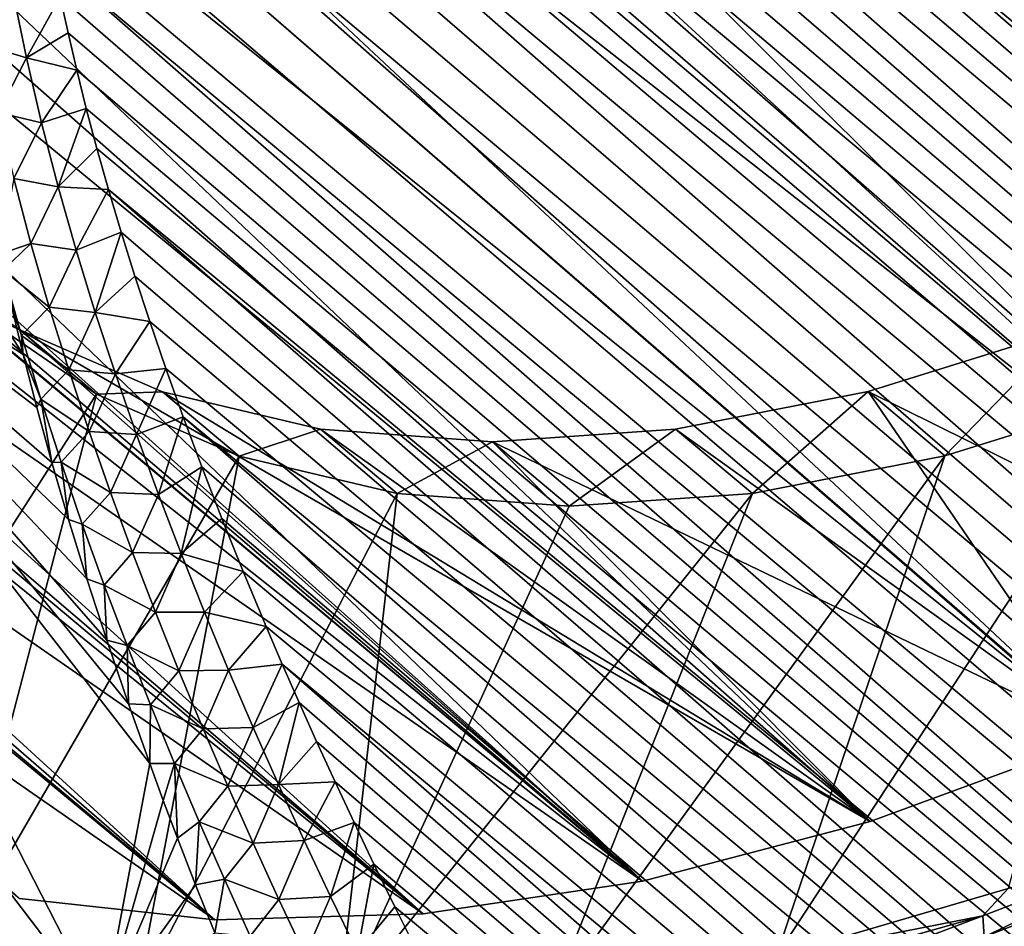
# Model space of a CAD drawing. Header units: metres. Extents: x -82 to 82, y -464 to 32.
# Tile 293 of 409: x 28.4 to 33.63, y -31.14 to -26.32. Entities that reach past the tile are written whole.
import ezdxf

# ---------------------------------------------------------------- set-up
doc = ezdxf.new("R2010")
doc.units = ezdxf.units.M
doc.layers.add('solid_K244121000C07', color=7, linetype='CONTINUOUS')

msp = doc.modelspace()

# ---------------------------------------------------------------- linework, layer by layer
at = {"layer": 'solid_K244121000C07'}
for points in [[(27.068253, -15.924612, 18.421848), (27.086632, -15.892335, 18.405163), (39.165989, -27.042131, 30.183741)], [(27.086632, -15.892335, 18.405163), (40.35833, -25.996021, 29.839617), (39.165989, -27.042131, 30.183741)], [(26.678596, -16.578054, 18.780172), (27.068253, -15.924612, 18.421848), (39.165989, -27.042131, 30.183741)], [(26.37579, -17.050869, 19.066381), (26.678596, -16.578054, 18.780172), (37.937504, -27.987623, 30.659777)], [(26.678596, -16.578054, 18.780172), (39.165989, -27.042131, 30.183741), (37.937504, -27.987623, 30.659777)], [(26.252106, -17.236021, 19.185253), (26.37579, -17.050869, 19.066381), (37.937504, -27.987623, 30.659777)], [(25.810322, -17.865286, 19.621349), (26.252106, -17.236021, 19.185253), (37.937504, -27.987623, 30.659777)], [(25.644567, -18.089281, 19.789646), (25.810322, -17.865286, 19.621349), (36.684113, -28.823822, 31.263393)], [(25.810322, -17.865286, 19.621349), (37.937504, -27.987623, 30.659777), (36.684113, -28.823822, 31.263393)], [(25.356953, -18.4648, 20.089123), (25.644567, -18.089281, 19.789646), (36.684113, -28.823822, 31.263393)], [(24.895815, -19.033453, 20.588764), (25.356953, -18.4648, 20.089123), (36.684113, -28.823822, 31.263393)], [(24.499239, -19.49276, 21.039356), (24.895815, -19.033453, 20.588764), (35.421692, -29.54011, 31.986959)], [(24.895815, -19.033453, 20.588764), (36.684113, -28.823822, 31.263393), (35.421692, -29.54011, 31.986959)], [(24.101061, -19.928028, 21.512236), (24.499239, -19.49276, 21.039356), (35.421692, -29.54011, 31.986959)], [(23.702917, -20.33868, 22.006861), (24.101061, -19.928028, 21.512236), (35.421692, -29.54011, 31.986959)], [(23.307838, -20.724604, 22.522896), (23.702917, -20.33868, 22.006861), (34.162373, -30.129677, 32.823467)], [(23.702917, -20.33868, 22.006861), (35.421692, -29.54011, 31.986959), (34.162373, -30.129677, 32.823467)], [(22.918447, -21.085814, 23.059807), (23.307838, -20.724604, 22.522896), (34.162373, -30.129677, 32.823467)], [(22.536818, -21.42235, 23.61688), (22.918447, -21.085814, 23.059807), (32.920929, -30.585508, 33.763187)], [(22.918447, -21.085814, 23.059807), (34.162373, -30.129677, 32.823467), (32.920929, -30.585508, 33.763187)], [(50.580044, -37.93895, 83.649445), (31.089609, -21.360424, 64.219429), (30.948114, -21.370546, 64.053444)], [(50.580044, -37.93895, 83.649445), (31.237085, -21.354361, 64.392929), (31.089609, -21.360424, 64.219429)], [(50.580044, -37.93895, 83.649445), (31.390802, -21.352638, 64.574234), (31.237085, -21.354361, 64.392929)], [(50.580044, -37.93895, 83.649445), (31.551329, -21.355843, 64.763954), (31.390802, -21.352638, 64.574234)], [(50.580044, -37.93895, 83.649445), (31.718346, -21.363708, 64.96183), (31.551329, -21.355843, 64.763954)], [(50.661968, -37.280739, 83.918907), (31.892267, -21.376675, 65.168297), (31.718346, -21.363708, 64.96183)], [(50.580044, -37.93895, 83.649445), (50.661968, -37.280739, 83.918907), (31.718346, -21.363708, 64.96183)], [(50.462925, -38.584961, 83.383797), (30.683187, -21.402895, 63.743927), (30.559044, -21.424332, 63.599613)], [(50.462925, -38.584961, 83.383797), (30.812828, -21.384909, 63.895138), (30.683187, -21.402895, 63.743927)], [(50.580044, -37.93895, 83.649445), (30.948114, -21.370546, 64.053444), (30.812828, -21.384909, 63.895138)], [(50.462925, -38.584961, 83.383797), (50.580044, -37.93895, 83.649445), (30.812828, -21.384909, 63.895138)], [(50.661968, -37.280739, 83.918907), (32.073658, -21.395336, 65.383949), (31.892267, -21.376675, 65.168297)], [(50.661968, -37.280739, 83.918907), (32.262135, -21.419363, 65.608475), (32.073658, -21.395336, 65.383949)], [(50.661968, -37.280739, 83.918907), (32.458279, -21.449356, 65.842468), (32.262135, -21.419363, 65.608475)], [(22.165529, -21.734661, 24.193537), (22.536818, -21.42235, 23.61688), (32.920929, -30.585508, 33.763187)], [(50.462925, -38.584961, 83.383797), (30.559044, -21.424332, 63.599613), (30.327196, -21.477272, 63.331451)], [(50.661968, -37.280739, 83.918907), (32.662632, -21.485893, 66.086502), (32.458279, -21.449356, 65.842468)], [(50.462925, -38.584961, 83.383797), (30.327196, -21.477272, 63.331451), (30.116028, -21.542007, 63.089062)], [(50.707951, -36.610493, 84.19191), (32.874786, -21.52861, 66.340218), (32.662632, -21.485893, 66.086502)], [(50.661968, -37.280739, 83.918907), (50.707951, -36.610493, 84.19191), (32.662632, -21.485893, 66.086502)], [(50.311253, -39.218597, 83.1222), (30.116028, -21.542007, 63.089062), (29.924248, -21.616602, 62.870831)], [(50.311253, -39.218597, 83.1222), (50.462925, -38.584961, 83.383797), (30.116028, -21.542007, 63.089062)], [(50.707951, -36.610493, 84.19191), (33.095486, -21.578279, 66.604393), (32.874786, -21.52861, 66.340218)], [(50.311253, -39.218597, 83.1222), (29.924248, -21.616602, 62.870831), (29.750931, -21.699759, 62.675449)], [(50.707951, -36.610493, 84.19191), (33.32523, -21.635424, 66.879532), (33.095486, -21.578279, 66.604393)], [(50.707951, -36.610493, 84.19191), (33.483135, -21.677416, 67.068802), (33.32523, -21.635424, 66.879532)], [(50.707951, -36.610493, 84.19191), (33.645142, -21.722847, 67.263054), (33.483135, -21.677416, 67.068802)], [(21.806543, -22.023304, 24.789274), (22.165529, -21.734661, 24.193537), (31.710732, -30.90279, 34.79591)], [(22.165529, -21.734661, 24.193537), (32.920929, -30.585508, 33.763187), (31.710732, -30.90279, 34.79591)], [(50.311253, -39.218597, 83.1222), (29.750931, -21.699759, 62.675449), (29.594934, -21.790018, 62.501408)], [(50.125565, -39.83968, 82.864845), (29.594934, -21.790018, 62.501408), (29.454378, -21.88578, 62.346416)], [(50.125565, -39.83968, 82.864845), (50.311253, -39.218597, 83.1222), (29.594934, -21.790018, 62.501408)], [(50.125565, -39.83968, 82.864845), (29.454378, -21.88578, 62.346416), (29.328066, -21.986258, 62.208897)], [(50.125565, -39.83968, 82.864845), (29.328066, -21.986258, 62.208897), (29.214699, -22.090666, 62.0872)], [(21.461496, -22.288759, 25.403421), (21.806543, -22.023304, 24.789274), (31.710732, -30.90279, 34.79591)], [(50.125565, -39.83968, 82.864845), (29.214699, -22.090666, 62.0872), (29.112179, -22.198812, 61.978889)], [(49.906265, -40.448078, 82.6119), (29.112179, -22.198812, 61.978889), (29.019415, -22.310619, 61.882626)], [(49.906265, -40.448078, 82.6119), (50.125565, -39.83968, 82.864845), (29.112179, -22.198812, 61.978889)], [(21.132179, -22.531921, 26.035782), (21.461496, -22.288759, 25.403421), (31.710732, -30.90279, 34.79591)], [(49.906265, -40.448078, 82.6119), (29.019415, -22.310619, 61.882626), (28.935398, -22.42606, 61.797215)], [(49.906265, -40.448078, 82.6119), (28.935398, -22.42606, 61.797215), (28.858984, -22.545464, 61.721359)], [(20.81986, -22.753555, 26.686228), (21.132179, -22.531921, 26.035782), (30.54464, -31.078056, 35.910748)], [(21.132179, -22.531921, 26.035782), (31.710732, -30.90279, 34.79591), (30.54464, -31.078056, 35.910748)], [(49.906265, -40.448078, 82.6119), (28.858984, -22.545464, 61.721359), (28.789434, -22.669516, 61.654243)], [(49.653637, -41.043568, 82.363495), (28.789434, -22.669516, 61.654243), (28.726198, -22.798727, 61.595276)], [(49.653637, -41.043568, 82.363495), (49.906265, -40.448078, 82.6119), (28.789434, -22.669516, 61.654243)], [(20.525713, -22.954269, 27.354418), (20.81986, -22.753555, 26.686228), (30.54464, -31.078056, 35.910748)], [(49.653637, -41.043568, 82.363495), (28.726198, -22.798727, 61.595276), (28.668674, -22.933704, 61.543865)], [(49.653637, -41.043568, 82.363495), (28.668674, -22.933704, 61.543865), (28.616718, -23.075481, 61.499924)], [(20.250872, -23.134968, 28.040785), (20.525713, -22.954269, 27.354418), (29.436289, -31.109335, 37.094601)], [(20.525713, -22.954269, 27.354418), (30.54464, -31.078056, 35.910748), (29.436289, -31.109335, 37.094601)], [(49.653637, -41.043568, 82.363495), (28.616718, -23.075481, 61.499924), (28.570211, -23.225012, 61.463425)], [(19.996252, -23.296234, 28.745548), (20.250872, -23.134968, 28.040785), (29.436289, -31.109335, 37.094601)], [(49.653637, -41.043568, 82.363495), (28.570211, -23.225012, 61.463425), (28.528984, -23.383579, 61.434368)], [(19.996252, -23.296234, 28.745548), (29.436289, -31.109335, 37.094601), (28.39677, -30.996267, 38.335655)], [(49.367859, -41.625866, 82.119751), (28.528984, -23.383579, 61.434368), (28.493271, -23.552855, 61.4132)], [(49.367859, -41.625866, 82.119751), (49.653637, -41.043568, 82.363495), (28.528984, -23.383579, 61.434368)], [(49.367859, -41.625866, 82.119751), (28.493271, -23.552855, 61.4132), (28.463461, -23.734221, 61.400558)], [(49.367859, -41.625866, 82.119751), (28.463461, -23.734221, 61.400558), (28.439997, -23.929184, 61.39719)], [(49.367859, -41.625866, 82.119751), (28.439997, -23.929184, 61.39719), (28.423796, -24.140509, 61.404453)], [(49.049023, -42.194649, 81.880798), (28.423796, -24.140509, 61.404453), (28.415829, -24.369692, 61.423691)], [(49.049023, -42.194649, 81.880798), (49.367859, -41.625866, 82.119751), (28.423796, -24.140509, 61.404453)], [(23.704395, -24.184677, 49.72224), (23.73428, -25.363485, 48.607403), (31.710732, -30.90279, 34.79591)], [(27.733063, -27.513344, 42.259075), (23.704395, -24.184677, 49.72224), (31.710732, -30.90279, 34.79591)], [(49.049023, -42.194649, 81.880798), (28.415829, -24.369692, 61.423691), (28.417013, -24.618126, 61.456234)], [(49.049023, -42.194649, 81.880798), (28.417013, -24.618126, 61.456234), (28.429092, -24.887735, 61.504238)], [(48.697124, -42.749538, 81.646759), (28.429092, -24.887735, 61.504238), (28.453403, -25.179535, 61.569405)], [(48.697124, -42.749538, 81.646759), (49.049023, -42.194649, 81.880798), (28.429092, -24.887735, 61.504238)], [(48.697124, -42.749538, 81.646759), (28.453403, -25.179535, 61.569405), (28.491089, -25.494352, 61.653229)], [(23.73428, -25.363485, 48.607403), (30.54464, -31.078056, 35.910748), (31.710732, -30.90279, 34.79591)], [(23.73428, -25.363485, 48.607403), (23.895941, -26.46043, 47.423553), (30.54464, -31.078056, 35.910748)], [(28.415556, -28.099968, 61.862309), (26.680096, -25.392845, 58.432789), (26.355547, -26.755737, 57.53672)], [(28.415556, -28.099968, 61.862309), (28.34989, -27.828167, 61.751678), (26.680096, -25.392845, 58.432789)], [(48.697124, -42.749538, 81.646759), (28.491089, -25.494352, 61.653229), (28.543888, -25.833139, 61.75774)], [(48.697124, -42.749538, 81.646759), (28.543888, -25.833139, 61.75774), (28.576527, -26.011902, 61.818413)], [(48.312016, -43.290104, 81.417702), (28.576527, -26.011902, 61.818413), (28.613375, -26.196926, 61.884811)], [(48.312016, -43.290104, 81.417702), (48.697124, -42.749538, 81.646759), (28.576527, -26.011902, 61.818413)], [(28.433464, -26.52079, 61.771862), (28.361547, -26.168488, 61.638638), (28.206549, -26.454134, 61.471939)], [(28.433464, -26.52079, 61.771862), (28.613375, -26.196926, 61.884811), (28.361547, -26.168488, 61.638638)], [(28.433464, -26.52079, 61.771862), (28.654598, -26.388348, 61.957138), (28.613375, -26.196926, 61.884811)], [(48.312016, -43.290104, 81.417702), (28.613375, -26.196926, 61.884811), (28.654598, -26.388348, 61.957138)], [(28.433464, -26.52079, 61.771862), (28.700836, -26.586626, 62.03606), (28.654598, -26.388348, 61.957138)], [(48.312016, -43.290104, 81.417702), (28.654598, -26.388348, 61.957138), (28.700836, -26.586626, 62.03606)], [(23.895941, -26.46043, 47.423553), (29.436289, -31.109335, 37.094601), (30.54464, -31.078056, 35.910748)], [(23.895941, -26.46043, 47.423553), (24.187801, -27.464521, 46.182499), (29.436289, -31.109335, 37.094601)], [(28.433464, -26.52079, 61.771862), (28.206549, -26.454134, 61.471939), (28.282255, -26.812346, 61.614944)], [(28.51432, -26.867321, 61.914558), (28.433464, -26.52079, 61.771862), (28.282255, -26.812346, 61.614944)], [(28.51432, -26.867321, 61.914558), (28.700836, -26.586626, 62.03606), (28.433464, -26.52079, 61.771862)], [(28.51432, -26.867321, 61.914558), (28.751856, -26.791582, 62.121395), (28.700836, -26.586626, 62.03606)], [(48.312016, -43.290104, 81.417702), (28.700836, -26.586626, 62.03606), (28.751856, -26.791582, 62.121395)], [(28.838856, -31.612095, 61.982735), (26.355547, -26.755737, 57.53672), (26.14467, -28.07943, 56.55228)], [(28.488638, -28.382318, 61.983021), (28.415556, -28.099968, 61.862309), (26.355547, -26.755737, 57.53672)], [(28.56925, -28.675289, 62.113716), (28.488638, -28.382318, 61.983021), (26.355547, -26.755737, 57.53672)], [(28.657581, -28.97901, 62.254444), (28.56925, -28.675289, 62.113716), (26.355547, -26.755737, 57.53672)], [(28.754738, -29.294271, 62.406979), (28.657581, -28.97901, 62.254444), (26.355547, -26.755737, 57.53672)], [(28.860615, -29.620966, 62.570759), (28.754738, -29.294271, 62.406979), (26.355547, -26.755737, 57.53672)], [(28.975725, -29.959427, 62.746365), (28.860615, -29.620966, 62.570759), (26.355547, -26.755737, 57.53672)], [(29.089064, -30.277157, 62.917362), (28.975725, -29.959427, 62.746365), (26.355547, -26.755737, 57.53672)], [(28.838856, -31.612095, 61.982735), (29.089064, -30.277157, 62.917362), (26.355547, -26.755737, 57.53672)], [(28.51432, -26.867321, 61.914558), (28.282255, -26.812346, 61.614944), (28.366291, -27.163616, 61.766422)], [(28.602934, -27.208452, 62.065334), (28.751856, -26.791582, 62.121395), (28.51432, -26.867321, 61.914558)], [(28.602934, -27.208452, 62.065334), (28.807941, -27.003448, 62.213467), (28.751856, -26.791582, 62.121395)], [(48.312016, -43.290104, 81.417702), (28.751856, -26.791582, 62.121395), (28.807941, -27.003448, 62.213467)], [(28.602934, -27.208452, 62.065334), (28.51432, -26.867321, 61.914558), (28.366291, -27.163616, 61.766422)], [(28.602934, -27.208452, 62.065334), (28.869715, -27.222696, 62.312923), (28.807941, -27.003448, 62.213467)], [(48.312016, -43.290104, 81.417702), (28.807941, -27.003448, 62.213467), (28.869715, -27.222696, 62.312923)], [(28.457516, -27.508574, 61.925079), (28.366291, -27.163616, 61.766422), (28.290661, -27.566227, 61.649521)], [(28.602934, -27.208452, 62.065334), (28.366291, -27.163616, 61.766422), (28.457516, -27.508574, 61.925079)], [(28.698366, -27.544529, 62.223095), (28.602934, -27.208452, 62.065334), (28.457516, -27.508574, 61.925079)], [(28.698366, -27.544529, 62.223095), (28.869715, -27.222696, 62.312923), (28.602934, -27.208452, 62.065334)], [(28.698366, -27.544529, 62.223095), (28.936848, -27.449081, 62.419498), (28.869715, -27.222696, 62.312923)], [(47.893497, -43.815788, 81.193741), (28.869715, -27.222696, 62.312923), (28.936848, -27.449081, 62.419498)], [(47.893497, -43.815788, 81.193741), (48.312016, -43.290104, 81.417702), (28.869715, -27.222696, 62.312923)], [(24.187801, -27.464521, 46.182499), (28.39677, -30.996267, 38.335655), (29.436289, -31.109335, 37.094601)], [(28.799936, -27.875872, 62.387054), (28.936848, -27.449081, 62.419498), (28.698366, -27.544529, 62.223095)], [(28.799936, -27.875872, 62.387054), (29.009794, -27.682945, 62.533672), (28.936848, -27.449081, 62.419498)], [(47.893497, -43.815788, 81.193741), (28.936848, -27.449081, 62.419498), (29.009794, -27.682945, 62.533672)], [(28.398439, -27.969112, 41.112743), (27.733063, -27.513344, 42.259075), (31.710732, -30.90279, 34.79591)], [(28.141323, -27.85594, 42.632259), (27.733063, -27.513344, 42.259075), (28.398439, -27.969112, 41.112743)], [(28.457516, -27.508574, 61.925079), (28.290661, -27.566227, 61.649521), (28.309284, -27.650446, 61.681923)], [(28.555164, -27.847721, 62.090031), (28.457516, -27.508574, 61.925079), (28.309284, -27.650446, 61.681923)], [(28.698366, -27.544529, 62.223095), (28.457516, -27.508574, 61.925079), (28.555164, -27.847721, 62.090031)], [(28.799936, -27.875872, 62.387054), (28.698366, -27.544529, 62.223095), (28.555164, -27.847721, 62.090031)], [(28.406761, -27.998274, 61.8521), (28.309284, -27.650446, 61.681923), (28.34989, -27.828167, 61.751678)], [(28.555164, -27.847721, 62.090031), (28.309284, -27.650446, 61.681923), (28.406761, -27.998274, 61.8521)], [(28.799936, -27.875872, 62.387054), (29.08918, -27.924759, 62.65609), (29.009794, -27.682945, 62.533672)], [(47.893497, -43.815788, 81.193741), (29.009794, -27.682945, 62.533672), (29.08918, -27.924759, 62.65609)], [(27.119965, -30.942959, 40.915783), (28.141323, -27.85594, 42.632259), (28.806757, -28.311718, 41.485859)], [(28.806757, -28.311718, 41.485859), (28.141323, -27.85594, 42.632259), (28.398439, -27.969112, 41.112743)], [(28.406761, -27.998274, 61.8521), (28.34989, -27.828167, 61.751678), (28.415556, -28.099968, 61.862309)], [(28.658575, -28.181522, 62.260532), (28.555164, -27.847721, 62.090031), (28.406761, -27.998274, 61.8521)], [(28.799936, -27.875872, 62.387054), (28.555164, -27.847721, 62.090031), (28.658575, -28.181522, 62.260532)], [(28.906984, -28.202801, 62.556446), (28.799936, -27.875872, 62.387054), (28.658575, -28.181522, 62.260532)], [(28.906984, -28.202801, 62.556446), (29.08918, -27.924759, 62.65609), (28.799936, -27.875872, 62.387054)], [(28.906984, -28.202801, 62.556446), (29.17461, -28.174225, 62.786423), (29.08918, -27.924759, 62.65609)], [(47.893497, -43.815788, 81.193741), (29.08918, -27.924759, 62.65609), (29.17461, -28.174225, 62.786423)], [(28.398439, -27.969112, 41.112743), (31.710732, -30.90279, 34.79591), (32.920929, -30.585508, 33.763187)], [(29.156778, -28.298811, 39.980438), (28.398439, -27.969112, 41.112743), (32.920929, -30.585508, 33.763187)], [(28.806757, -28.311718, 41.485859), (28.398439, -27.969112, 41.112743), (29.156778, -28.298811, 39.980438)], [(28.509743, -28.338633, 62.027145), (28.406761, -27.998274, 61.8521), (28.415556, -28.099968, 61.862309)], [(28.658575, -28.181522, 62.260532), (28.406761, -27.998274, 61.8521), (28.509743, -28.338633, 62.027145)], [(33.969673, -27.967646, 35.01902), (32.910751, -28.297588, 35.874622), (35.421692, -29.54011, 31.986959)], [(33.318687, -28.640265, 36.248089), (32.910751, -28.297588, 35.874622), (33.969673, -27.967646, 35.01902)], [(34.378281, -28.310114, 35.391949), (33.318687, -28.640265, 36.248089), (33.969673, -27.967646, 35.01902)], [(28.68609, -32.90147, 60.966225), (26.14467, -28.07943, 56.55228), (26.049168, -29.353258, 55.487396)], [(28.68609, -32.90147, 60.966225), (28.838856, -31.612095, 61.982735), (26.14467, -28.07943, 56.55228)], [(28.509743, -28.338633, 62.027145), (28.415556, -28.099968, 61.862309), (28.488638, -28.382318, 61.983021)], [(29.018957, -28.525599, 62.730633), (29.17461, -28.174225, 62.786423), (28.906984, -28.202801, 62.556446)], [(29.018957, -28.525599, 62.730633), (29.266714, -28.431812, 62.925323), (29.17461, -28.174225, 62.786423)], [(47.893497, -43.815788, 81.193741), (29.17461, -28.174225, 62.786423), (29.266714, -28.431812, 62.925323)], [(28.767107, -28.510424, 62.435867), (28.658575, -28.181522, 62.260532), (28.509743, -28.338633, 62.027145)], [(28.906984, -28.202801, 62.556446), (28.658575, -28.181522, 62.260532), (28.767107, -28.510424, 62.435867)], [(29.018957, -28.525599, 62.730633), (28.906984, -28.202801, 62.556446), (28.767107, -28.510424, 62.435867)], [(28.023941, -31.304184, 39.595207), (27.119965, -30.942959, 40.915783), (28.806757, -28.311718, 41.485859)], [(28.023941, -31.304184, 39.595207), (28.806757, -28.311718, 41.485859), (29.564957, -28.641384, 40.353737)], [(29.564957, -28.641384, 40.353737), (28.806757, -28.311718, 41.485859), (29.156778, -28.298811, 39.980438)], [(29.997709, -28.4981, 38.877491), (29.156778, -28.298811, 39.980438), (32.920929, -30.585508, 33.763187)], [(29.564957, -28.641384, 40.353737), (29.156778, -28.298811, 39.980438), (29.997709, -28.4981, 38.877491)], [(32.910751, -28.297588, 35.874622), (31.886345, -28.497622, 36.811718), (34.162373, -30.129677, 32.823467)], [(32.294987, -28.84016, 37.18454), (31.886345, -28.497622, 36.811718), (32.910751, -28.297588, 35.874622)], [(33.318687, -28.640265, 36.248089), (32.294987, -28.84016, 37.18454), (32.910751, -28.297588, 35.874622)], [(32.420719, -31.304182, 34.785023), (33.318687, -28.640265, 36.248089), (34.378281, -28.310114, 35.391949)], [(33.654968, -30.942955, 33.766331), (32.420719, -31.304182, 34.785023), (34.378281, -28.310114, 35.391949)], [(32.910751, -28.297588, 35.874622), (34.162373, -30.129677, 32.823467), (35.421692, -29.54011, 31.986959)], [(28.509743, -28.338633, 62.027145), (28.488638, -28.382318, 61.983021), (28.56925, -28.675289, 62.113716)], [(28.617844, -28.673441, 62.206837), (28.509743, -28.338633, 62.027145), (28.56925, -28.675289, 62.113716)], [(28.767107, -28.510424, 62.435867), (28.509743, -28.338633, 62.027145), (28.617844, -28.673441, 62.206837)], [(29.135462, -28.844505, 62.909172), (29.266714, -28.431812, 62.925323), (29.018957, -28.525599, 62.730633)], [(29.135462, -28.844505, 62.909172), (29.366104, -28.697979, 63.073414), (29.266714, -28.431812, 62.925323)], [(47.441299, -44.325954, 80.974983), (29.266714, -28.431812, 62.925323), (29.366104, -28.697979, 63.073414)], [(47.441299, -44.325954, 80.974983), (47.893497, -43.815788, 81.193741), (29.266714, -28.431812, 62.925323)], [(28.880316, -28.834772, 62.61554), (28.767107, -28.510424, 62.435867), (28.617844, -28.673441, 62.206837)], [(29.018957, -28.525599, 62.730633), (28.767107, -28.510424, 62.435867), (28.880316, -28.834772, 62.61554)], [(29.135462, -28.844505, 62.909172), (29.018957, -28.525599, 62.730633), (28.880316, -28.834772, 62.61554)], [(30.406214, -28.840715, 39.250393), (29.564957, -28.641384, 40.353737), (29.997709, -28.4981, 38.877491)], [(30.912027, -28.564663, 37.816105), (29.997709, -28.4981, 38.877491), (32.920929, -30.585508, 33.763187)], [(30.406214, -28.840715, 39.250393), (29.997709, -28.4981, 38.877491), (30.912027, -28.564663, 37.816105)], [(31.886345, -28.497622, 36.811718), (30.912027, -28.564663, 37.816105), (34.162373, -30.129677, 32.823467)], [(31.320005, -28.907261, 38.189598), (30.912027, -28.564663, 37.816105), (31.886345, -28.497622, 36.811718)], [(32.294987, -28.84016, 37.18454), (31.320005, -28.907261, 38.189598), (31.886345, -28.497622, 36.811718)], [(31.320005, -28.907261, 38.189598), (30.406214, -28.840715, 39.250393), (30.912027, -28.564663, 37.816105)], [(30.912027, -28.564663, 37.816105), (32.920929, -30.585508, 33.763187), (34.162373, -30.129677, 32.823467)], [(29.017319, -31.522495, 38.308018), (28.023941, -31.304184, 39.595207), (29.564957, -28.641384, 40.353737)], [(29.017319, -31.522495, 38.308018), (29.564957, -28.641384, 40.353737), (30.406214, -28.840715, 39.250393)], [(31.227737, -31.522495, 35.889767), (32.294987, -28.84016, 37.18454), (33.318687, -28.640265, 36.248089)], [(32.420719, -31.304182, 34.785023), (31.227737, -31.522495, 35.889767), (33.318687, -28.640265, 36.248089)], [(28.617844, -28.673441, 62.206837), (28.56925, -28.675289, 62.113716), (28.657581, -28.97901, 62.254444)], [(28.730618, -29.00313, 62.390682), (28.617844, -28.673441, 62.206837), (28.657581, -28.97901, 62.254444)], [(28.880316, -28.834772, 62.61554), (28.617844, -28.673441, 62.206837), (28.730618, -29.00313, 62.390682)], [(29.256115, -29.159752, 63.09161), (29.366104, -28.697979, 63.073414), (29.135462, -28.844505, 62.909172)], [(29.256115, -29.159752, 63.09161), (29.472343, -28.972393, 63.230324), (29.366104, -28.697979, 63.073414)], [(47.441299, -44.325954, 80.974983), (29.366104, -28.697979, 63.073414), (29.472343, -28.972393, 63.230324)], [(28.997824, -29.154875, 62.799126), (28.880316, -28.834772, 62.61554), (28.730618, -29.00313, 62.390682)], [(29.135462, -28.844505, 62.909172), (28.880316, -28.834772, 62.61554), (28.997824, -29.154875, 62.799126)], [(29.256115, -29.159752, 63.09161), (29.135462, -28.844505, 62.909172), (28.997824, -29.154875, 62.799126)], [(29.017319, -31.522495, 38.308018), (30.406214, -28.840715, 39.250393), (30.089136, -31.595533, 37.068375)], [(30.089136, -31.595533, 37.068375), (31.320005, -28.907261, 38.189598), (32.294987, -28.84016, 37.18454)], [(31.227737, -31.522495, 35.889767), (30.089136, -31.595533, 37.068375), (32.294987, -28.84016, 37.18454)], [(30.089136, -31.595533, 37.068375), (30.406214, -28.840715, 39.250393), (31.320005, -28.907261, 38.189598)], [(28.730618, -29.00313, 62.390682), (28.657581, -28.97901, 62.254444), (28.754738, -29.294271, 62.406979)], [(28.847687, -29.328083, 62.578274), (28.730618, -29.00313, 62.390682), (28.754738, -29.294271, 62.406979)], [(28.997824, -29.154875, 62.799126), (28.730618, -29.00313, 62.390682), (28.847687, -29.328083, 62.578274)], [(29.256115, -29.159752, 63.09161), (29.586256, -29.255671, 63.396885), (29.472343, -28.972393, 63.230324)], [(47.441299, -44.325954, 80.974983), (29.472343, -28.972393, 63.230324), (29.586256, -29.255671, 63.396885)], [(29.119253, -29.471035, 62.98621), (28.997824, -29.154875, 62.799126), (28.847687, -29.328083, 62.578274)], [(29.256115, -29.159752, 63.09161), (28.997824, -29.154875, 62.799126), (29.119253, -29.471035, 62.98621)], [(29.380556, -29.471563, 63.277542), (29.256115, -29.159752, 63.09161), (29.119253, -29.471035, 62.98621)], [(29.380556, -29.471563, 63.277542), (29.586256, -29.255671, 63.396885), (29.256115, -29.159752, 63.09161)], [(29.380556, -29.471563, 63.277542), (29.708391, -29.54822, 63.573666), (29.586256, -29.255671, 63.396885)], [(47.441299, -44.325954, 80.974983), (29.586256, -29.255671, 63.396885), (29.708391, -29.54822, 63.573666)], [(28.847687, -29.328083, 62.578274), (28.754738, -29.294271, 62.406979), (28.860615, -29.620966, 62.570759)], [(28.968676, -29.648678, 62.769203), (28.847687, -29.328083, 62.578274), (28.860615, -29.620966, 62.570759)], [(29.119253, -29.471035, 62.98621), (28.847687, -29.328083, 62.578274), (28.968676, -29.648678, 62.769203)], [(28.635899, -34.142639, 59.881744), (26.049168, -29.353258, 55.487396), (26.069801, -30.566973, 54.350636)], [(28.635899, -34.142639, 59.881744), (28.68609, -32.90147, 60.966225), (26.049168, -29.353258, 55.487396)], [(29.244293, -29.783512, 63.176445), (29.119253, -29.471035, 62.98621), (28.968676, -29.648678, 62.769203)], [(29.380556, -29.471563, 63.277542), (29.119253, -29.471035, 62.98621), (29.244293, -29.783512, 63.176445)], [(29.508528, -29.780117, 63.466675), (29.380556, -29.471563, 63.277542), (29.244293, -29.783512, 63.176445)], [(29.508528, -29.780117, 63.466675), (29.708391, -29.54822, 63.573666), (29.380556, -29.471563, 63.277542)], [(29.508528, -29.780117, 63.466675), (29.794086, -29.748182, 63.696934), (29.708391, -29.54822, 63.573666)], [(47.441299, -44.325954, 80.974983), (29.708391, -29.54822, 63.573666), (29.794086, -29.748182, 63.696934)], [(28.968676, -29.648678, 62.769203), (28.860615, -29.620966, 62.570759), (28.975725, -29.959427, 62.746365)], [(29.093271, -29.965227, 62.963139), (28.968676, -29.648678, 62.769203), (28.975725, -29.959427, 62.746365)], [(29.244293, -29.783512, 63.176445), (28.968676, -29.648678, 62.769203), (29.093271, -29.965227, 62.963139)], [(29.372721, -30.09251, 63.369579), (29.244293, -29.783512, 63.176445), (29.093271, -29.965227, 62.963139)], [(29.508528, -29.780117, 63.466675), (29.244293, -29.783512, 63.176445), (29.372721, -30.09251, 63.369579)], [(29.639803, -30.085573, 63.658745), (29.508528, -29.780117, 63.466675), (29.372721, -30.09251, 63.369579)], [(29.639803, -30.085573, 63.658745), (29.794086, -29.748182, 63.696934), (29.508528, -29.780117, 63.466675)], [(29.639803, -30.085573, 63.658745), (29.883539, -29.952332, 63.824867), (29.794086, -29.748182, 63.696934)], [(46.955082, -44.81987, 80.761528), (29.794086, -29.748182, 63.696934), (29.883539, -29.952332, 63.824867)], [(46.955082, -44.81987, 80.761528), (47.441299, -44.325954, 80.974983), (29.794086, -29.748182, 63.696934)], [(29.774155, -30.388098, 63.853489), (29.883539, -29.952332, 63.824867), (29.639803, -30.085573, 63.658745)], [(29.774155, -30.388098, 63.853489), (29.977097, -30.160915, 63.957813), (29.883539, -29.952332, 63.824867)], [(46.955082, -44.81987, 80.761528), (29.883539, -29.952332, 63.824867), (29.977097, -30.160915, 63.957813)], [(29.093271, -29.965227, 62.963139), (28.975725, -29.959427, 62.746365), (29.089064, -30.277157, 62.917362)], [(29.221251, -30.277977, 63.15984), (29.093271, -29.965227, 62.963139), (29.089064, -30.277157, 62.917362)], [(29.372721, -30.09251, 63.369579), (29.093271, -29.965227, 62.963139), (29.221251, -30.277977, 63.15984)], [(29.504313, -30.398228, 63.565369), (29.372721, -30.09251, 63.369579), (29.221251, -30.277977, 63.15984)], [(29.639803, -30.085573, 63.658745), (29.372721, -30.09251, 63.369579), (29.504313, -30.398228, 63.565369)], [(29.774155, -30.388098, 63.853489), (29.639803, -30.085573, 63.658745), (29.504313, -30.398228, 63.565369)], [(29.774155, -30.388098, 63.853489), (30.074867, -30.374014, 64.095879), (29.977097, -30.160915, 63.957813)], [(46.955082, -44.81987, 80.761528), (29.977097, -30.160915, 63.957813), (30.074867, -30.374014, 64.095879)], [(29.161417, -30.473625, 63.025524), (29.089064, -30.277157, 62.917362), (28.838856, -31.612095, 61.982735)], [(29.221251, -30.277977, 63.15984), (29.089064, -30.277157, 62.917362), (29.161417, -30.473625, 63.025524)], [(29.221251, -30.277977, 63.15984), (29.161417, -30.473625, 63.025524), (29.23682, -30.673777, 63.137463)], [(29.352396, -30.587162, 63.359066), (29.221251, -30.277977, 63.15984), (29.23682, -30.673777, 63.137463)], [(29.504313, -30.398228, 63.565369), (29.221251, -30.277977, 63.15984), (29.352396, -30.587162, 63.359066)], [(29.911377, -30.687841, 64.050674), (30.074867, -30.374014, 64.095879), (29.774155, -30.388098, 63.853489)], [(29.911377, -30.687841, 64.050674), (30.176439, -30.591333, 64.238693), (30.074867, -30.374014, 64.095879)], [(46.955082, -44.81987, 80.761528), (30.074867, -30.374014, 64.095879), (30.176439, -30.591333, 64.238693)], [(29.638847, -30.700865, 63.763569), (29.504313, -30.398228, 63.565369), (29.352396, -30.587162, 63.359066)], [(29.774155, -30.388098, 63.853489), (29.504313, -30.398228, 63.565369), (29.638847, -30.700865, 63.763569)], [(29.911377, -30.687841, 64.050674), (29.774155, -30.388098, 63.853489), (29.638847, -30.700865, 63.763569)], [(29.23682, -30.673777, 63.137463), (29.161417, -30.473625, 63.025524), (28.838856, -31.612095, 61.982735)], [(28.688599, -35.327641, 58.736267), (26.069801, -30.566973, 54.350636), (26.206411, -31.710796, 53.151157)], [(28.688599, -35.327641, 58.736267), (28.635899, -34.142639, 59.881744), (26.069801, -30.566973, 54.350636)], [(29.352396, -30.587162, 63.359066), (29.23682, -30.673777, 63.137463), (29.333229, -30.923071, 63.279591)], [(29.486485, -30.893021, 63.560589), (29.352396, -30.587162, 63.359066), (29.333229, -30.923071, 63.279591)], [(29.638847, -30.700865, 63.763569), (29.352396, -30.587162, 63.359066), (29.486485, -30.893021, 63.560589)], [(30.051325, -30.984921, 64.25013), (30.176439, -30.591333, 64.238693), (29.911377, -30.687841, 64.050674)], [(30.051325, -30.984921, 64.25013), (30.282158, -30.81311, 64.386581), (30.176439, -30.591333, 64.238693)], [(46.955082, -44.81987, 80.761528), (30.176439, -30.591333, 64.238693), (30.282158, -30.81311, 64.386581)], [(34.747654, -30.615952, 32.89566), (33.520561, -31.087923, 33.804863), (33.654968, -30.942955, 33.766331)], [(33.527828, -31.200104, 33.76635), (33.520561, -31.087923, 33.804863), (34.747654, -30.615952, 32.89566)], [(34.763577, -30.724802, 32.850735), (33.527828, -31.200104, 33.76635), (34.747654, -30.615952, 32.89566)], [(28.558584, -36.082954, 46.564198), (25.849543, -30.661282, 43.111908), (26.222404, -30.970284, 42.420326)], [(28.558584, -36.082954, 46.564198), (27.876816, -35.412979, 47.925106), (25.849543, -30.661282, 43.111908)], [(29.333229, -30.923071, 63.279591), (29.23682, -30.673777, 63.137463), (28.838856, -31.612095, 61.982735)], [(29.911377, -30.687841, 64.050674), (29.638847, -30.700865, 63.763569), (29.776152, -31.000582, 63.963985)], [(30.051325, -30.984921, 64.25013), (29.911377, -30.687841, 64.050674), (29.776152, -31.000582, 63.963985)], [(29.776152, -31.000582, 63.963985), (29.638847, -30.700865, 63.763569), (29.486485, -30.893021, 63.560589)], [(33.553032, -31.314999, 33.749481), (33.527828, -31.200104, 33.76635), (34.763577, -30.724802, 32.850735)], [(34.796432, -30.836754, 32.828197), (33.553032, -31.314999, 33.749481), (34.763577, -30.724802, 32.850735)], [(30.193857, -31.279448, 64.451691), (30.282158, -30.81311, 64.386581), (30.051325, -30.984921, 64.25013)], [(30.193857, -31.279448, 64.451691), (30.392431, -31.039614, 64.53994), (30.282158, -30.81311, 64.386581)], [(46.955082, -44.81987, 80.761528), (30.282158, -30.81311, 64.386581), (30.392431, -31.039614, 64.53994)], [(33.594746, -31.426119, 33.755211), (33.553032, -31.314999, 33.749481), (34.796432, -30.836754, 32.828197)], [(34.844357, -30.945484, 32.829323), (33.594746, -31.426119, 33.755211), (34.796432, -30.836754, 32.828197)], [(29.486485, -30.893021, 63.560589), (29.333229, -30.923071, 63.279591), (29.434923, -31.178345, 63.428486)], [(29.623344, -31.195738, 63.764217), (29.486485, -30.893021, 63.560589), (29.434923, -31.178345, 63.428486)], [(29.776152, -31.000582, 63.963985), (29.486485, -30.893021, 63.560589), (29.623344, -31.195738, 63.764217)], [(29.434923, -31.178345, 63.428486), (29.333229, -30.923071, 63.279591), (28.838856, -31.612095, 61.982735)], [(33.520561, -31.087923, 33.804863), (32.420719, -31.304182, 34.785023), (33.654968, -30.942955, 33.766331)], [(34.844357, -30.945484, 32.829323), (33.774715, -31.484549, 33.685818), (33.594746, -31.426119, 33.755211)], [(28.558584, -36.082954, 46.564198), (26.222404, -30.970284, 42.420326), (26.623091, -31.244957, 41.729816)], [(29.916094, -31.29751, 64.166473), (29.776152, -31.000582, 63.963985), (29.623344, -31.195738, 63.764217)], [(30.051325, -30.984921, 64.25013), (29.776152, -31.000582, 63.963985), (29.916094, -31.29751, 64.166473)], [(30.193857, -31.279448, 64.451691), (30.051325, -30.984921, 64.25013), (29.916094, -31.29751, 64.166473)], [(30.193857, -31.279448, 64.451691), (30.507597, -31.271074, 64.699089), (30.392431, -31.039614, 64.53994)], [(46.955082, -44.81987, 80.761528), (30.392431, -31.039614, 64.53994), (30.507597, -31.271074, 64.699089)], [(32.319614, -31.543133, 34.77327), (32.320812, -31.428549, 34.804729), (33.520561, -31.087923, 33.804863)], [(33.527828, -31.200104, 33.76635), (32.319614, -31.543133, 34.77327), (33.520561, -31.087923, 33.804863)], [(33.520561, -31.087923, 33.804863), (32.320812, -31.428549, 34.804729), (32.420719, -31.304182, 34.785023)]]:
    msp.add_3dface(points, dxfattribs=at)

doc.saveas('drawing.dxf')
